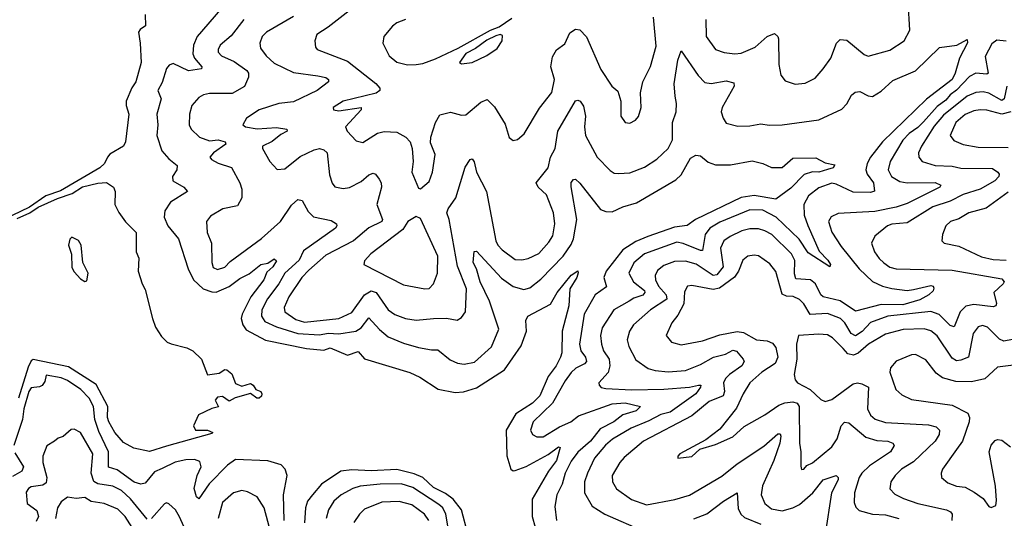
# Model space of a CAD drawing. Extents: x 1954678 to 2060275, y 904822 to 1016299.
# Tile 351 of 467: x 2006412 to 2010987, y 993616 to 995934. Entities that reach past the tile are written whole.
import ezdxf

# ---------------------------------------------------------------- set-up
doc = ezdxf.new("R2010")
doc.units = 0

msp = doc.modelspace()

# ---------------------------------------------------------------- linework, layer by layer
at = {"layer": '0CON20XD'}
for points in [[(2007374.8, 996015.2), (2007237.2, 995855), (2007219.5, 995815), (2007216.2, 995775), (2007224.1, 995754.1), (2007258.1, 995715), (2007257.5, 995705), (2007196.7, 995695), (2007125, 995729.2), (2007107.6, 995722.4), (2007093.8, 995706.2), (2007075, 995642), (2007054.6, 995605), (2007070, 995565), (2007049.1, 995495), (2007054.1, 995445), (2007048.9, 995395), (2007073.2, 995323.2), (2007105, 995286.2), (2007144.4, 995255), (2007142.9, 995235), (2007122.2, 995205), (2007124.4, 995185), (2007175.8, 995155), (2007192.5, 995135), (2007112.9, 995085), (2007087.3, 995045), (2007083.8, 995015), (2007100.8, 994975), (2007150, 994915), (2007194.7, 994775), (2007220, 994725), (2007265, 994683), (2007305, 994668.1), (2007325, 994667.5), (2007385, 994693.6), (2007435, 994730), (2007478.5, 994751.5), (2007532.5, 994795), (2007565, 994801.9), (2007595, 994822.5), (2007605, 994812.5), (2007587.9, 994785), (2007560.5, 994759.5), (2007546.9, 994725), (2007486.9, 994645), (2007446.5, 994565), (2007442, 994545), (2007449.6, 994515), (2007465, 994491.6), (2007554.6, 994444.6), (2007744.4, 994405.6), (2007825, 994397), (2007855, 994408.3), (2007935, 994374.1), (2007985, 994390.6), (2008015, 994356.5), (2008225, 994294.1), (2008271.9, 994271.9), (2008356.7, 994216.7), (2008435, 994200.8), (2008475, 994203.8), (2008535, 994222.7), (2008665, 994306.5), (2008741.8, 994418.2), (2008766.5, 994485), (2008764.2, 994535.8), (2008773.8, 994555), (2008879.1, 994610.9), (2008910, 994665), (2008975, 994745.5), (2009005, 994766.7), (2009006.9, 994756.9), (2009000.5, 994735), (2008968.1, 994681.9), (2008963.8, 994603.8), (2008932.4, 994485), (2008930.6, 994385), (2008924.8, 994365), (2008904.8, 994325), (2008868.1, 994275), (2008829.1, 994185), (2008795, 994151.2), (2008717.8, 994102.2), (2008672.4, 994025), (2008676.2, 993906.2), (2008694.7, 993844.7)], [(2009600, 995935), (2009601.5, 995855), (2009645, 995795.6), (2009685, 995780.9), (2009735, 995774.6), (2009765, 995778.2), (2009828.9, 995805), (2009885, 995854.6), (2009919.4, 995869.4), (2009935, 995856), (2009938.5, 995845), (2009939.5, 995725), (2009948.6, 995675), (2009969.3, 995649.3), (2010015, 995633.1), (2010062.1, 995637.9), (2010107.9, 995662.1), (2010145.4, 995704.6), (2010181.1, 995755), (2010207.5, 995825), (2010225, 995840.9), (2010255, 995838.5), (2010335, 995771.1), (2010355, 995763.5), (2010455, 995792), (2010522.2, 995835), (2010548.2, 995885), (2010540, 996015)], [(2006995, 995957.5), (2006997.5, 995905), (2006971.8, 995888.2), (2006964.3, 995875), (2006972.9, 995825), (2006976.9, 995735), (2006952.1, 995645), (2006933.2, 995616.8), (2006907, 995555), (2006907, 995535), (2006919.1, 995495), (2006904.3, 995365), (2006895, 995346.2), (2006832, 995308), (2006820.6, 995295), (2006807.1, 995265), (2006785.4, 995245), (2006602.1, 995137.9), (2006534.3, 995115), (2006458.6, 995061.4), (2006253.3, 994965)], [(2007453.8, 995935), (2007395, 995859.1), (2007344.6, 995815), (2007333.8, 995795), (2007335, 995782.5), (2007350, 995765), (2007408.5, 995738.5), (2007467.5, 995697.5), (2007476.2, 995685), (2007475.6, 995665.6), (2007456.8, 995623.2), (2007399, 995591), (2007295, 995590), (2007265.9, 995584.1), (2007245, 995572.2), (2007212.2, 995535), (2007201.2, 995495), (2007200.4, 995445), (2007209.1, 995425), (2007248.3, 995388.2), (2007295, 995371), (2007335, 995375.1), (2007367.5, 995365), (2007369.5, 995355), (2007312.3, 995315), (2007296.5, 995295), (2007303.5, 995283.5), (2007335, 995267.3), (2007395.8, 995245.8), (2007435.8, 995175), (2007444.3, 995145), (2007443.9, 995105), (2007425, 995067.9), (2007355.8, 995055), (2007299.1, 995020.9), (2007281.1, 994995), (2007283.2, 994945), (2007303.3, 994895), (2007305.5, 994805), (2007311.3, 994781.3), (2007331.8, 994771.8), (2007365, 994783.9), (2007390.3, 994809.7), (2007536.2, 994916.2), (2007624.6, 994995), (2007675, 995070.6), (2007705, 995098.1), (2007725, 995093.8), (2007752.6, 995042.6), (2007777.9, 995017.9), (2007860, 995000), (2007883.8, 994985), (2007885.8, 994975.8), (2007879.2, 994965), (2007731.2, 994858.8), (2007710.2, 994815), (2007645, 994755.8), (2007616.7, 994705), (2007563.6, 994636.4), (2007537, 994585), (2007535.2, 994555), (2007550.7, 994530.7), (2007605.7, 994505.7), (2007705, 994474.6), (2007805, 994468.9), (2007845, 994476.5), (2007895, 994472.6), (2007974.5, 994485.5), (2007998.3, 994501.7), (2008035, 994548.2), (2008083.5, 994493.5), (2008125, 994459.7), (2008195, 994430.3), (2008265, 994410), (2008325, 994398.7), (2008355, 994399.1), (2008411.7, 994351.7), (2008446.4, 994336.4), (2008477.5, 994332.5), (2008525, 994341.8), (2008605, 994413.6), (2008638, 994495), (2008594.5, 994625), (2008551, 994715), (2008534.8, 994774.8), (2008518.5, 994805), (2008523.5, 994856.5), (2008535, 994857.1), (2008651.3, 994731.3), (2008705, 994692.8), (2008755, 994679.7), (2008782.1, 994687.9), (2008833.3, 994726.7), (2008938.1, 994835), (2008975, 994888.5), (2008985.7, 994915), (2009000.5, 995005), (2008974, 995156), (2008975, 995176.2), (2008985, 995191.4), (2008995, 995192.2), (2009015, 995173.8), (2009111.3, 995051.3), (2009135, 995041.6), (2009165, 995040.5), (2009215, 995063.6), (2009277.3, 995082.7), (2009461.1, 995188.9), (2009485, 995212.1), (2009529.6, 995290.4), (2009554.3, 995304.3), (2009575, 995300.6), (2009611.4, 995271.4), (2009645, 995259.1), (2009715, 995259.6), (2009815, 995278.1), (2009865, 995265.8), (2009905, 995246), (2009955, 995246.2), (2010005, 995290), (2010111.7, 995291.7), (2010155, 995268), (2010198.8, 995258.8), (2010191.2, 995245), (2010165, 995236.5), (2010125.5, 995225.5), (2010095, 995226.7), (2010056.7, 995213.3), (2009995, 995150), (2009925, 995100), (2009825, 995116), (2009763.7, 995106.3), (2009552.5, 995005), (2009513.7, 994976.3), (2009455, 994969.4), (2009331.2, 994925), (2009275, 994902.6), (2009215, 994863.3), (2009137.1, 994765), (2009126.9, 994735), (2009138.9, 994691.1), (2009085.4, 994655), (2009034.9, 994565.1), (2009013, 994425), (2009020.2, 994395), (2009040.4, 994365), (2009045.8, 994345), (2009036.6, 994333.4), (2008996.5, 994313.5), (2008975, 994293.3), (2008946.2, 994255), (2008888.3, 994151.7), (2008797.7, 994065), (2008785.7, 994025.7), (2008795.6, 994005.6), (2008815, 993994.4), (2008845, 993994.6), (2008919.7, 994040.3), (2008973.1, 994065), (2009008.1, 994091.9), (2009165, 994147.6), (2009225, 994153), (2009296.2, 994135), (2009276.2, 994115), (2009215, 994096.6), (2009172.4, 994065), (2009108.5, 994031.5), (2009064.8, 993975), (2009006.1, 993923.9), (2008975, 993880.9), (2008947.1, 993825), (2008933.3, 993775), (2008908.7, 993725), (2008898.7, 993671.3), (2008906.4, 993605)], [(2007685, 995948), (2007558.6, 995875), (2007538.9, 995855), (2007527.9, 995825), (2007531.5, 995801.5), (2007557.1, 995765), (2007595, 995731.1), (2007685, 995687.6), (2007798, 995672), (2007834.8, 995664.8), (2007847.5, 995655), (2007847.5, 995645), (2007795, 995604.7), (2007685, 995551.3), (2007616.2, 995543.8), (2007525.3, 995514.7), (2007465.8, 995475), (2007449.2, 995445), (2007461.2, 995435), (2007515, 995426), (2007605, 995433), (2007654.2, 995425), (2007655.6, 995415), (2007625, 995400.2), (2007585, 995366.6), (2007541.1, 995345), (2007540.5, 995335), (2007575, 995274.2), (2007607.9, 995237.9), (2007645, 995240.5), (2007715, 995297.5), (2007781.2, 995328.8), (2007805, 995334), (2007825, 995328.6), (2007840.7, 995315), (2007852.1, 995212.1), (2007863.4, 995173.4), (2007877.1, 995157.1), (2007915, 995149.2), (2007945, 995153.4), (2007999.1, 995180.9), (2008035, 995211.9), (2008055, 995220), (2008065.4, 995215.4), (2008082.7, 995192.7), (2008092.3, 995175), (2008093.3, 995155), (2008072, 995075), (2008097.8, 995005), (2008094.4, 994995), (2008035, 994965.8), (2007963.7, 994906.3), (2007835, 994838.4), (2007755, 994769.3), (2007723.2, 994735), (2007662.9, 994645), (2007640.6, 994595), (2007643.9, 994575), (2007695, 994539.4), (2007735, 994527.5), (2007895, 994544.5), (2007955, 994572.4), (2008015, 994655.3), (2008045, 994673.8), (2008068.4, 994665), (2008124.7, 994585), (2008155, 994563.1), (2008205, 994545.3), (2008255, 994537.5), (2008335, 994545.3), (2008395, 994546.2), (2008445, 994537.5), (2008465, 994548.6), (2008482.9, 994575), (2008488.2, 994681.8), (2008447.2, 994787.2), (2008407.7, 995005), (2008397.1, 995035), (2008402.4, 995055), (2008438, 995105), (2008481.9, 995248.1), (2008505, 995284), (2008515, 995286.2), (2008523.4, 995273.4), (2008535.4, 995225), (2008580.8, 995135), (2008624.2, 994905), (2008633.4, 994885), (2008653.8, 994863.8), (2008715, 994819.6), (2008745, 994817.3), (2008775, 994824), (2008825, 994846.1), (2008871.1, 994898.9), (2008889.2, 994929.2), (2008898.6, 994985), (2008892, 995035), (2008859.6, 995119.6), (2008820.7, 995155), (2008812, 995175), (2008868.2, 995245), (2008877.9, 995295), (2008899.7, 995335), (2008912, 995415), (2008995, 995555.8), (2009005, 995560), (2009016.7, 995555), (2009032.2, 995532.2), (2009041.6, 995485), (2009036.8, 995435), (2009041.4, 995395), (2009095, 995294.2), (2009155, 995232.5), (2009175, 995220), (2009195, 995217.8), (2009247.6, 995222.4), (2009315, 995248.5), (2009371.9, 995285), (2009425, 995334.4), (2009444.6, 995375), (2009445.3, 995455), (2009462.1, 995505), (2009464.2, 995544.2), (2009457.5, 995577.5), (2009453.1, 995635), (2009470.4, 995745), (2009485, 995788.8), (2009565, 995674.5), (2009595, 995641.5), (2009625, 995636.7), (2009695, 995649.4), (2009729.8, 995639.8), (2009732.2, 995625), (2009676.5, 995525), (2009671.2, 995505), (2009680, 995475), (2009695, 995452.9), (2009748.9, 995438.9), (2009805, 995439.5), (2009855, 995450), (2009895, 995443.6), (2009955, 995445.4), (2010125, 995467.7), (2010231.7, 995518.3), (2010255, 995542.5), (2010277.2, 995582.8), (2010293.6, 995596.4), (2010315, 995599.5), (2010355, 995579.1), (2010375, 995576), (2010415, 995600.8), (2010468.5, 995651.5), (2010574.4, 995695.6), (2010685, 995804), (2010765.7, 995814.3), (2010815, 995842), (2010815.5, 995825.5), (2010778.1, 995755), (2010759.2, 995685), (2010744.2, 995655), (2010625.2, 995564.8), (2010421.5, 995365), (2010365.5, 995294.5), (2010350, 995265), (2010343.3, 995235), (2010350, 995215), (2010379.8, 995175), (2010383.6, 995136.4), (2010365, 995130.6), (2010285, 995131.4), (2010205, 995169.7), (2010185, 995173.6), (2010125, 995152.7), (2010076.5, 995115), (2010056.2, 995075), (2010056.5, 995025), (2010073.9, 994976.1), (2010126.9, 994856.9), (2010166.2, 994815), (2010178.6, 994795), (2010175.8, 994784.2), (2010075, 994850.4), (2010033.6, 994913.6), (2009927.5, 995015), (2009865, 995047.6), (2009805, 995049.3), (2009665, 994992.5), (2009619.4, 994965), (2009597, 994935), (2009585, 994861.3), (2009575, 994860), (2009495, 994893.5), (2009465, 994898.8), (2009315, 994844.7), (2009265, 994803.9), (2009242, 994755), (2009263.8, 994715), (2009314.7, 994675), (2009317, 994665), (2009307.2, 994652.8), (2009265, 994639.1), (2009243.4, 994625), (2009172.3, 994585), (2009118.6, 994501.4), (2009111.2, 994465), (2009114.8, 994425), (2009125.3, 994395), (2009150.4, 994355), (2009154.8, 994325), (2009145.7, 994294.3), (2009102.9, 994245), (2009104.5, 994234.5), (2009114.6, 994224.6), (2009135, 994218.5), (2009255, 994212.4), (2009405, 994216.2), (2009525, 994225.2), (2009565.4, 994235.4), (2009576.2, 994235), (2009575.7, 994225.7), (2009553.1, 994195), (2009435, 994109.7), (2009390.9, 994099.1), (2009335, 994068.6), (2009252.7, 994035), (2009167, 993983), (2009134.3, 993955.7), (2009083.1, 993895), (2009050.5, 993825), (2009036, 993785), (2009036.4, 993735), (2009071.9, 993671.9), (2009131.4, 993635), (2009315, 993555.3)], [(2007943.3, 995975), (2007845, 995898.2), (2007792.2, 995865), (2007783.1, 995835), (2007787.1, 995805), (2007795, 995794.4), (2007935, 995740), (2008066.3, 995636.3), (2008085.3, 995615), (2008085.2, 995604.8), (2008068.8, 995591.2), (2007915, 995555.4), (2007869.4, 995525), (2007870.8, 995515), (2007895, 995510.5), (2007998.8, 995525), (2007999.4, 995515), (2007925.6, 995435), (2007933.1, 995415), (2007975, 995370.6), (2008007.3, 995362.7), (2008074.2, 995405.8), (2008105, 995413.3), (2008165, 995410.8), (2008206.7, 995386.8), (2008227.1, 995365), (2008236.4, 995335), (2008240, 995275), (2008234, 995225), (2008265, 995150), (2008275, 995146.7), (2008315, 995182), (2008330.6, 995225), (2008343.2, 995306.8), (2008321.6, 995361.6), (2008323.2, 995386.8), (2008344.2, 995455), (2008365, 995491.5), (2008413.7, 995503.7), (2008465, 995489.5), (2008485, 995490.5), (2008555, 995550), (2008585, 995561.8), (2008618.2, 995528.2), (2008667.6, 995447.6), (2008685.8, 995385.8), (2008705, 995371.2), (2008725, 995376), (2008756.3, 995403.7), (2008827.4, 995522.6), (2008884.7, 995595.3), (2008897.1, 995655), (2008880, 995715), (2008888.5, 995761.5), (2008907, 995793), (2008945, 995821.9), (2008968.3, 995871.7), (2008995, 995890), (2009015, 995886.5), (2009045, 995854.3), (2009112.2, 995702.2), (2009163.5, 995625), (2009191.8, 995601.8), (2009205.5, 995555.5), (2009205.8, 995485), (2009225, 995456), (2009247.6, 995452.4), (2009273, 995467), (2009286.8, 995483.2), (2009300, 995525), (2009297, 995593), (2009307.8, 995645), (2009343.4, 995716.6), (2009369.4, 995810.6), (2009356.7, 995945)], [(2008205, 995934.4), (2008165, 995919.4), (2008145, 995904), (2008104, 995855), (2008100, 995825), (2008129.2, 995765), (2008165, 995735.8), (2008214.4, 995724.4)], [(2008214.4, 995724.4), (2008255, 995724.6), (2008285, 995729.3), (2008345, 995751.7), (2008449, 995801), (2008600, 995885), (2008640, 995900), (2008698.7, 995941.3)], [(2008465, 995728), (2008515, 995734.5), (2008583.4, 995766.6), (2008630, 995800), (2008654.3, 995835), (2008655, 995860), (2008645, 995864.2), (2008625, 995859.1), (2008582.1, 995837.9), (2008530.8, 995799.2), (2008485, 995777.1), (2008456.2, 995735), (2008465, 995728)], [(2010995, 995833.7), (2010952, 995838), (2010928.1, 995821.9), (2010898.1, 995761.9), (2010912.5, 995685), (2010905, 995679.6), (2010855, 995684.3), (2010825, 995668.9), (2010765, 995606.1), (2010735.1, 995584.9), (2010715, 995559.1), (2010675, 995530.2), (2010611, 995459), (2010585, 995432.2), (2010544.2, 995405), (2010516.1, 995373.9), (2010456.4, 995275), (2010447.5, 995235), (2010463.1, 995205), (2010501.6, 995181.6), (2010535, 995174.8), (2010665, 995177.4), (2010691.9, 995165), (2010686.9, 995155), (2010535, 995079.6), (2010485, 995061.8), (2010385, 995042.6), (2010215, 995032.9), (2010182.6, 995017.4), (2010170, 994995), (2010185, 994945.7), (2010228.9, 994878.9), (2010311.9, 994775), (2010375, 994717.2), (2010421.5, 994695), (2010465, 994684.3), (2010535, 994674.1), (2010565, 994679.1)], [(2010999.2, 995625), (2010986.2, 995565), (2010975, 995557.2), (2010915, 995591.4), (2010887.9, 995597.9), (2010855, 995595.2), (2010815, 995578.5), (2010705, 995490.4), (2010660.9, 995439.1), (2010601.6, 995345), (2010588.7, 995315), (2010589.6, 995295), (2010605, 995273.8), (2010665.2, 995255.2), (2010745, 995252.4), (2010785, 995243.4), (2010932.2, 995242.2), (2010956.9, 995225), (2010963.5, 995215), (2010961.2, 995205), (2010942.8, 995185), (2010875, 995145.2), (2010795, 995120.7), (2010735, 995090.7), (2010655, 995063.9), (2010535, 994988.9), (2010465, 994983), (2010443.9, 994975), (2010385, 994927.1), (2010370.5, 994895), (2010383.3, 994855), (2010405, 994822.9), (2010426.7, 994803.3), (2010455, 994783.4), (2010485, 994775.3), (2010745, 994770), (2010975, 994728.7), (2010985.6, 994715), (2010981.4, 994705), (2010938.1, 994665), (2010950, 994615), (2010947.3, 994602.7), (2010935, 994598.8), (2010845, 994609.6), (2010808.7, 994601.3), (2010781.1, 994575), (2010754.5, 994505.5), (2010735, 994511.6), (2010683.5, 994563.4), (2010645, 994577.8), (2010445, 994554.8), (2010365, 994525.6), (2010326, 994484), (2010295, 994463.5), (2010275, 994474.1), (2010245.2, 994525), (2010225.1, 994545.1), (2010165, 994568.5), (2010085, 994563.5), (2010055, 994612.3), (2010035, 994633.3), (2010006.6, 994646.6), (2009975, 994648.4), (2009955, 994658.2), (2009925, 994762.5), (2009898.2, 994798.2), (2009845, 994835.4), (2009825, 994839.2), (2009795, 994833.8), (2009771.5, 994815), (2009752.4, 994765), (2009732.6, 994737.4), (2009664.1, 994685.9), (2009635, 994679.3), (2009535, 994698.5), (2009515, 994694.2), (2009501.5, 994668.5), (2009497.3, 994612.7), (2009469.5, 994560.5), (2009441.5, 994525), (2009415.7, 994465), (2009440.8, 994435), (2009485, 994422.8), (2009585, 994440.6), (2009665, 994468.6), (2009745, 994483.7), (2009775, 994479.2), (2009835, 994445.7), (2009885, 994440.2), (2009910.6, 994430.6), (2009925, 994409.4), (2009934.8, 994365), (2009922.2, 994335), (2009860, 994295), (2009805, 994245.6), (2009773.1, 994195), (2009742.3, 994127.7), (2009665, 994030.8), (2009600, 993980), (2009480, 993915), (2009470, 993905), (2009470, 993895), (2009535, 993903.8), (2009572, 993938), (2009645, 993959.2), (2009725, 993994.5), (2009777.6, 994042.4), (2009875, 994096.2), (2009938.9, 994141.1), (2009967.2, 994152.8), (2010005, 994156.7), (2010025, 994150.3), (2010034.2, 994135), (2010034.6, 993965), (2010042.2, 993925), (2010041.7, 993858.3), (2010045, 993843.3), (2010055, 993843.8), (2010069.2, 993860.8), (2010095, 993873.3), (2010185, 993948.7), (2010210.3, 993985), (2010228.5, 994045), (2010245, 994063.5), (2010265, 994059.1), (2010343.1, 993993.1), (2010395, 993978), (2010446.2, 993975), (2010469.2, 993965), (2010475.7, 993955), (2010458.5, 993925), (2010359.9, 993860.1), (2010325.4, 993825), (2010313.1, 993805), (2010291.1, 993735), (2010288.9, 993688.9), (2010297.7, 993667.7), (2010312.6, 993652.6), (2010374.8, 993634.8), (2010435, 993632), (2010497.5, 993615)], [(2011016.4, 995505), (2010975.4, 995494.6), (2010905, 995512.4), (2010875, 995514.1), (2010845, 995509.5), (2010805, 995492.1), (2010761.8, 995455), (2010734.6, 995395), (2010752.3, 995372.3), (2010795, 995353.9), (2010865, 995340.9), (2011005, 995339.7)], [(2006400.9, 995009.1), (2006459.5, 995035), (2006498.5, 995061.5), (2006587.5, 995102.5), (2006655.7, 995125), (2006704, 995156), (2006775, 995174.1), (2006816.5, 995176.5), (2006847.5, 995155), (2006855.8, 995135), (2006854, 995075), (2006872.5, 995037.5), (2006904.4, 994994.4), (2006953.8, 994945), (2006953.8, 994855), (2006966.2, 994825), (2006963.3, 994765), (2006981.2, 994705), (2006995, 994680), (2007028.8, 994545), (2007043.3, 994505), (2007071.7, 994461.7), (2007097.5, 994435), (2007116.1, 994426.1), (2007188.8, 994408.8), (2007217.5, 994395), (2007257.5, 994355), (2007285, 994282.5), (2007339.3, 994290.7), (2007365, 994307.5), (2007375, 994306.2), (2007397.3, 994287.3), (2007415, 994242.5), (2007445, 994230), (2007485, 994242.5), (2007497.5, 994235), (2007510, 994215), (2007532.5, 994205), (2007537.5, 994195), (2007536.1, 994183.9), (2007525, 994174), (2007514.3, 994174.3), (2007485, 994196.7), (2007413.6, 994176.4), (2007385, 994160), (2007355, 994182.5), (2007331.7, 994178.3), (2007320, 994165), (2007336.7, 994133.3), (2007305, 994126.7), (2007243.9, 994096.1), (2007220, 994045), (2007230, 994025), (2007285, 994026.2), (2007310, 994015), (2007305, 994010), (2007095, 993951.4), (2007015, 993926.2), (2006942.6, 993942.6), (2006895, 993967.8), (2006855, 994014.4), (2006825.9, 994065), (2006820, 994085), (2006821.8, 994135), (2006767.3, 994237.3), (2006639.7, 994319.7), (2006475, 994354.6), (2006465, 994348.1), (2006451.4, 994318.6), (2006406.2, 994175)], [(2011005, 995132.5), (2010902.7, 995057.3), (2010821.4, 995035), (2010775, 995008.6), (2010736.7, 994995), (2010714.6, 994975), (2010699.4, 994935), (2010696.2, 994905), (2010707.5, 994895), (2010775, 994880.6), (2010881.6, 994831.6), (2010935, 994819.3), (2010995, 994815.7)], [(2008295, 994682.1), (2008315, 994684.6), (2008335.4, 994705), (2008353.8, 994755), (2008355.8, 994835), (2008275, 995010), (2008255, 995018.8), (2008215, 994995.8), (2008192.5, 994957.5), (2008044.2, 994845), (2008015, 994812.5), (2008011.2, 994795), (2008195, 994701.2), (2008295, 994682.1)], [(2010565, 994679.1), (2010645, 994698.5), (2010655.8, 994695), (2010660, 994685), (2010656.1, 994673.9), (2010636.7, 994655), (2010595, 994631), (2010515, 994608.7), (2010415, 994609.7), (2010295, 994578.8), (2010225, 994627.4), (2010145, 994645.8), (2010134.2, 994655), (2010110, 994705), (2010086.5, 994725), (2010018.5, 994728.5), (2010011.9, 994751.9), (2010014.1, 994814.1), (2009997.7, 994845), (2009907.5, 994935), (2009875, 994952.7), (2009845, 994960.7), (2009805, 994961), (2009768.1, 994951.9), (2009713.5, 994926.5), (2009683.2, 994905), (2009668.8, 994871.2), (2009680.4, 994785), (2009652, 994748), (2009634.9, 994744.9), (2009555, 994797), (2009505, 994810.7), (2009455, 994809.5), (2009405, 994790.4), (2009375, 994768.2), (2009365.3, 994745), (2009366.2, 994725), (2009380.6, 994695), (2009415.6, 994655), (2009419.2, 994635), (2009342.9, 994585), (2009264.4, 994515.6), (2009245.9, 994485), (2009234.7, 994445), (2009241.8, 994415), (2009275, 994352.5), (2009332.6, 994312.6), (2009365, 994302.9), (2009425, 994296.6), (2009505, 994303.1), (2009575, 994330.2), (2009636.2, 994365), (2009690.8, 994379.2), (2009725, 994397.1), (2009742.1, 994392.1), (2009773.8, 994355), (2009778, 994345), (2009766.8, 994325), (2009710.3, 994285), (2009691.7, 994265), (2009683, 994245), (2009686.3, 994205), (2009681.1, 994185), (2009615, 994159), (2009535, 994091.7), (2009310, 993975), (2009221.5, 993898.5), (2009200.4, 993875), (2009165.4, 993815), (2009166.9, 993785), (2009185, 993753.1), (2009255, 993704), (2009325, 993679.2), (2009456.7, 993703.3), (2009525, 993723.1), (2009675, 993812.2), (2009745, 993869.7), (2009869.3, 993950.7), (2009935, 994008.5), (2009945, 994007.8), (2009948.3, 993998.3), (2009944.3, 993965), (2009916.7, 993885), (2009862.9, 993767.1), (2009857.3, 993725), (2009874.6, 993685), (2009905, 993659.7), (2009955, 993651.2), (2010005, 993665.3), (2010035, 993680.8), (2010097, 993735), (2010145, 993794.7), (2010205.8, 993815), (2010215.7, 993805.7), (2010214.6, 993795), (2010184.7, 993735), (2010155, 993542.5)], [(2006715, 994716), (2006725, 994720), (2006730, 994755), (2006705.6, 994805), (2006698.6, 994885), (2006685, 994907.5), (2006655, 994922), (2006645, 994913.3), (2006639.5, 994885), (2006653.7, 994843.7), (2006655, 994781.2), (2006665, 994761.4), (2006695, 994728.6), (2006715, 994716)], [(2011025, 994446.6), (2010985, 994438.7), (2010965, 994448.1), (2010909.1, 994505), (2010885, 994512.2), (2010864.8, 994505.2), (2010841.9, 994475), (2010820.8, 994365), (2010785, 994350.7), (2010765, 994348.6), (2010745, 994359.7), (2010674.2, 994464.2), (2010645, 994486.8), (2010615, 994496.8), (2010516.3, 994493.7), (2010435, 994471.8), (2010355.4, 994425), (2010307.3, 994382.7), (2010285.9, 994374.1), (2010260, 994380), (2010238.5, 994405), (2010189.2, 994455), (2010165, 994468.2), (2010125, 994471.9), (2010030, 994465), (2010020.8, 994425), (2010022.6, 994355), (2010010.7, 994285), (2010015, 994260), (2010026, 994246), (2010084.4, 994214.4), (2010135, 994168.5), (2010155, 994159.1), (2010185, 994168.7), (2010285, 994241.2), (2010305, 994245.8), (2010325, 994241.6), (2010355.3, 994225), (2010351.1, 994125), (2010364.5, 994095), (2010386.4, 994076.4), (2010435, 994061.2), (2010635, 994050.5), (2010670.8, 994040.8), (2010686.2, 994025), (2010684.7, 994005), (2010665, 993974.7), (2010565, 993878.7), (2010508.6, 993845), (2010479.4, 993815), (2010460, 993785), (2010455, 993752.5)], [(2011105, 994336.5), (2010955, 994319.1), (2010895.6, 994264.4), (2010835, 994250.6), (2010761.2, 994251.2), (2010699.5, 994269.5), (2010670.9, 994290.9), (2010621.9, 994351.9), (2010575, 994377.5), (2010555, 994375.6), (2010485, 994345.6), (2010457.5, 994315), (2010455.6, 994295), (2010482.5, 994215), (2010510.2, 994190.2), (2010555, 994168.5), (2010745, 994141.3), (2010816.7, 994105), (2010824.7, 994085), (2010823.1, 994065), (2010792.4, 993975), (2010764.8, 993935.2), (2010700, 993845), (2010693.5, 993825), (2010695.6, 993805), (2010725, 993780), (2010765, 993764.6), (2010805, 993760), (2010847.5, 993737.5), (2010888.7, 993708.7), (2010915, 993670), (2010925, 993666.7), (2010947.5, 993675), (2010951.2, 993698.8), (2010945.8, 993765), (2010916.8, 993925), (2010925, 993955.6), (2010945, 993978.2), (2010955, 993982.5), (2010975, 993978.9), (2011015, 993948.8)], [(2007640.7, 993605), (2007638.3, 993725), (2007654.4, 993815), (2007646.5, 993845), (2007626.7, 993865), (2007565, 993883.6), (2007415, 993888.9), (2007377.4, 993862.6), (2007293.2, 993776.8), (2007245, 993706.2), (2007233.3, 993715), (2007223.8, 993755), (2007237.3, 993815), (2007256.2, 993855), (2007249.5, 993879.5), (2007225, 993889.3), (2007185, 993887.9), (2007135, 993876.5), (2007075, 993848.1), (2007038.7, 993831.3), (2006995, 993778.8), (2006975, 993773.8), (2006945, 993783.7), (2006865, 993840.8), (2006825, 993852.9), (2006825.1, 993925.1), (2006779.4, 994019.4), (2006760.9, 994075), (2006754.8, 994135), (2006735.2, 994175), (2006695.8, 994215), (2006635, 994256.8), (2006605, 994268.6), (2006535, 994281.1), (2006528.5, 994251.5), (2006516.4, 994233.6), (2006505, 994226.7), (2006465, 994221.6), (2006455, 994205.4), (2006431.2, 994125), (2006425.3, 994075), (2006385.6, 993955)], [(2007005, 993611.5), (2006927.1, 993707.1), (2006885, 993744.8), (2006845, 993766), (2006775, 993775.7), (2006756.6, 993786.6), (2006744.8, 993825), (2006752.8, 993915), (2006695, 994014.4), (2006665, 994030.8), (2006651.2, 994028.8), (2006615, 993996.7), (2006590.9, 993989.1), (2006573.8, 993975), (2006538, 993952), (2006519.2, 993905), (2006520.6, 993875), (2006539.3, 993805), (2006535, 993780.5), (2006519.8, 993770.2), (2006465, 993762.2), (2006452.9, 993755), (2006442.5, 993737.5), (2006447.5, 993685), (2006491.4, 993651.4), (2006499.6, 993625), (2006489.3, 993600.7)], [(2006389.5, 993919.5), (2006429.4, 993855), (2006422, 993835), (2006379.3, 993810.7)], [(2008694.7, 993844.7), (2008705, 993836.9), (2008715, 993838.5), (2008765, 993857.3), (2008868.1, 993911.9), (2008915, 993948.1), (2008923.3, 993945), (2008905.7, 993885), (2008868.8, 993835), (2008792.7, 993705), (2008793.8, 993625), (2008807.5, 993575)], [(2008495, 993544.3), (2008465.2, 993655), (2008425.7, 993705), (2008391.1, 993731.1), (2008335, 993759.3), (2008285.1, 993805.1), (2008245, 993823.2), (2008165, 993842.2), (2008045, 993836), (2007955, 993841), (2007905, 993834.3), (2007815, 993775.3), (2007772.3, 993725), (2007749.7, 993695), (2007740, 993665), (2007736.1, 993595)], [(2007587.8, 993515), (2007548.9, 993665), (2007515.4, 993715.4), (2007471.2, 993738.8), (2007445, 993745.5), (2007406, 993735), (2007355, 993690), (2007334.2, 993615)], [(2008410.5, 993525), (2008392.1, 993635), (2008378.4, 993665), (2008360.4, 993680.4), (2008239.2, 993759.2), (2008185, 993776.2), (2008086.7, 993775), (2007995, 993765.2), (2007960, 993755), (2007905.5, 993725), (2007872.3, 993695), (2007846.7, 993655), (2007835.9, 993615)], [(2010455, 993752.5), (2010478.6, 993728.6), (2010518.5, 993708.5), (2010585.3, 993685.3), (2010718, 993655), (2010736.4, 993646.4), (2010744.6, 993634.6), (2010743.3, 993605)], [(2006946, 993556), (2006902.6, 993625), (2006867.8, 993657.8), (2006805.2, 993685.2), (2006745, 993693.8), (2006715, 993712.7), (2006675, 993707.3), (2006635, 993714.4), (2006605, 993692.2), (2006588.2, 993665), (2006579, 993615)], [(2008313.7, 993605), (2008293.3, 993635), (2008235, 993678.1), (2008175, 993694.3), (2008095, 993690.8), (2008015, 993657.7), (2007990.9, 993635), (2007964.2, 993595.8)], [(2009545, 993614.2), (2009605, 993635.9), (2009681.5, 993695), (2009745, 993733.8), (2009751.1, 993661.1), (2009763.1, 993635), (2009779.3, 993619.3), (2009855, 993588.9)], [(2007217.3, 993485), (2007155, 993623.3), (2007136.4, 993655), (2007105, 993682.9), (2007095, 993687.1), (2007085, 993683.1), (2007025, 993614.6)]]:
    msp.add_lwpolyline(points, dxfattribs=at)

doc.saveas('drawing.dxf')
